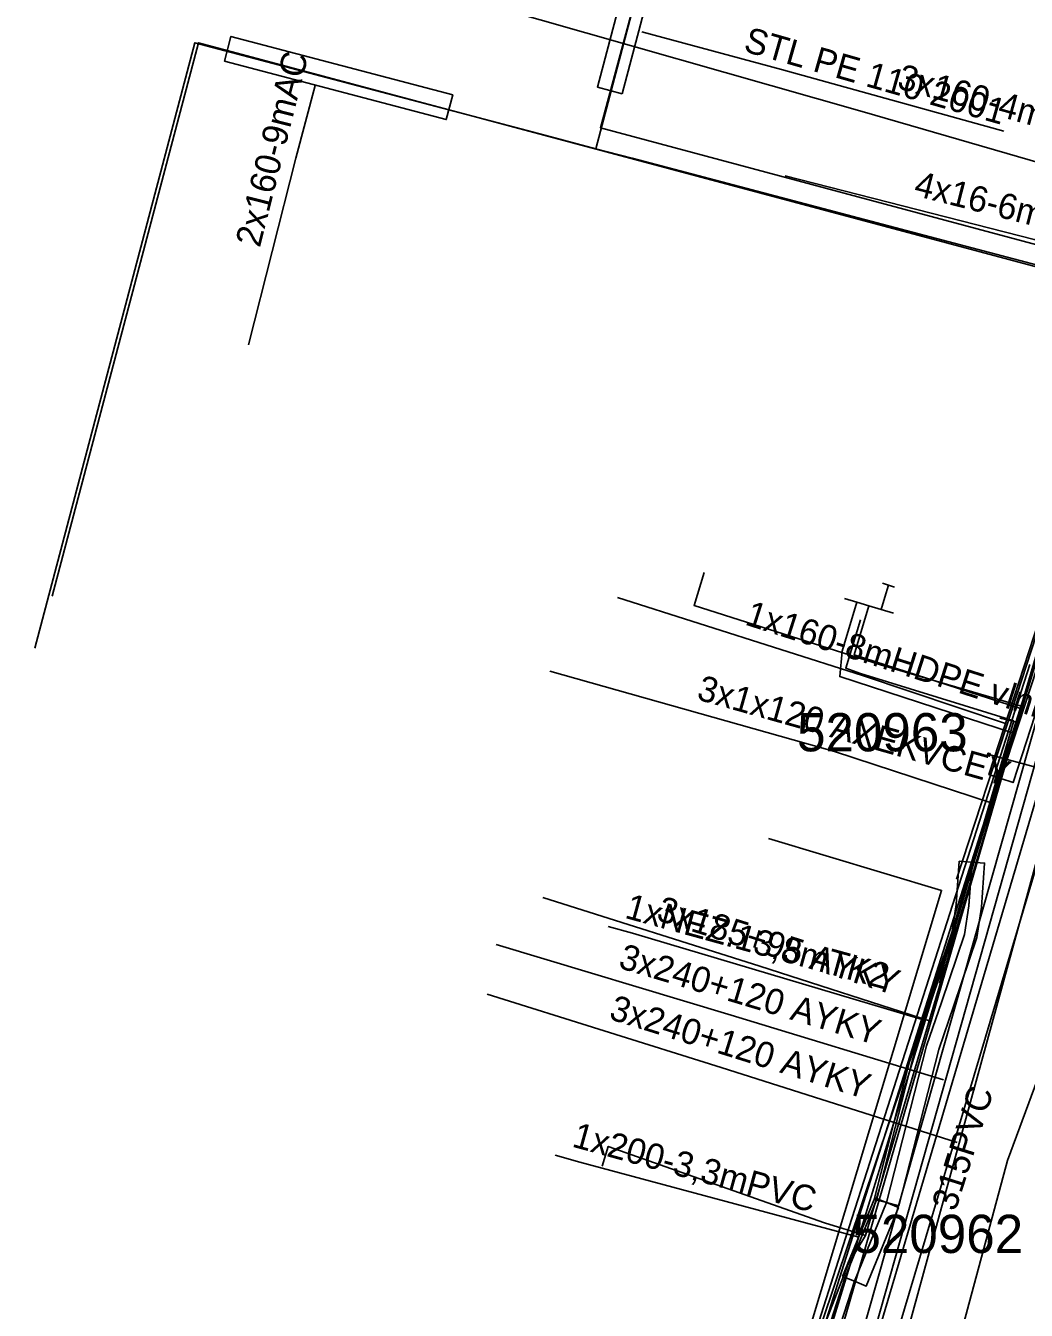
# Model space of a CAD drawing. Extents: x -746464 to -745690, y -1051581 to -1049993.
# Drawn here: x -746121.4 to -746082.1, y -1050636.5 to -1050586.2 of the extents above; entities that cross this region are included whole.
import ezdxf

# ---------------------------------------------------------------- set-up
doc = ezdxf.new("R2010")
doc.units = 0
for name, color, linetype in [('04_CETIN_neprovozovane', 7, 'Continuous'), ('04_CETIN_sdelovaci_podzem', 7, 'Continuous'), ('37_TVNET_sdelovaci_televizni kabely', 7, 'Continuous'), ('45_Eltodo_napajeci_kabel_NN', 7, 'Continuous'), ('45_Eltodo_popisy', 7, 'Continuous'), ('45_Eltodo_vedeni_NN_zemni', 7, 'Continuous'), ('48_Prazs_plynarenska_STL', 7, 'Continuous'), ('48_Prazs_plynarenska_STL_popisy', 7, 'Continuous'), ('51_PVaK_kanal_jednotna_overena poloha_rad', 7, 'Continuous'), ('51_PVaK_kanal_popisy', 7, 'Continuous'), ('51_PVaK_vodovod_chranicky_objekty', 7, 'Continuous'), ('51_PVaK_vodovod_NEPROVOZUJE PVK_neoverene poloha', 7, 'Continuous'), ('51_PVaK_vodovod_NEPROVOZUJE PVK_overena poloha', 7, 'Continuous'), ('55_PREdi_chranicky', 7, 'Continuous'), ('55_PREdi_NN', 7, 'Continuous'), ('55_PREdi_NN_popisy', 7, 'Continuous'), ('55_PREdi_NN_pripojovaci_misto', 7, 'Continuous'), ('55_PREdi_stavby_popisy', 7, 'Continuous'), ('55_PREdi_VN', 7, 'Continuous'), ('55_PREdi_VN_popisy', 7, 'Continuous'), ('55_PREdi_ZRUSENE_elektro', 7, 'Continuous')]:
    doc.layers.add(name, color=color, linetype=linetype)

msp = doc.modelspace()

# ---------------------------------------------------------------- linework, layer by layer
at = {"layer": '04_CETIN_neprovozovane'}
msp.add_lwpolyline([(-746122.86, -1050802.08), (-746120.21, -1050779.57), (-746117.76, -1050758.96), (-746115.41, -1050737.5), (-746111.78, -1050719.1), (-746081.26, -1050611.75), (-746077.75, -1050600.04)], dxfattribs=at)
at = {"layer": '04_CETIN_sdelovaci_podzem'}
for points in [[(-746082.27, -1050612.86), (-746078.05, -1050599.01), (-746075.69, -1050591.97), (-746075.48, -1050591.71), (-746070.02, -1050593.33), (-746051.24, -1050597.4), (-746047.9, -1050598.52), (-746031.33, -1050602.62)], [(-746082.27, -1050612.86), (-746087.85, -1050611.23), (-746095.16, -1050608.9), (-746094.76, -1050607.61)], [(-746088.43, -1050633.62), (-746082.27, -1050612.86)], [(-746088.43, -1050633.62), (-746090.04, -1050633.12), (-746098.53, -1050630.12), (-746098.76, -1050630.89)], [(-746096.68, -1050660.58), (-746091.55, -1050641.95), (-746091.32, -1050640.43), (-746089.12, -1050634.74), (-746088.43, -1050633.62)]]:
    msp.add_lwpolyline(points, dxfattribs=at)
at = {"layer": '37_TVNET_sdelovaci_televizni kabely'}
for points in [[(-745984.595, -1050626.363), (-746079.15, -1050602.616), (-746117.902, -1050728.62), (-746140.499, -1050964.785), (-746150.343, -1051014.385), (-746134.374, -1051025.766), (-746053.56, -1051028.358)], [(-746094.89, -1050651.467), (-746085.452, -1050620.079), (-746092.235, -1050618.04)]]:
    msp.add_lwpolyline(points, dxfattribs=at)
at = {"layer": '45_Eltodo_napajeci_kabel_NN'}
msp.add_lwpolyline([(-746120.222, -1050780.456), (-746117.893, -1050761.331), (-746115.771, -1050739.469), (-746111.954, -1050718.14), (-746112.159, -1050718.76), (-746102.169, -1050679.37), (-746100.421, -1050672.083), (-746096.865, -1050659.485), (-746093.587, -1050648.313), (-746077.373, -1050597.206), (-746063.594, -1050600.606), (-746044.898, -1050606.017), (-746045.886, -1050609.461)], dxfattribs=at)
at = {"layer": '45_Eltodo_vedeni_NN_zemni'}
for points in [[(-746089.311, -1050634), (-746081.984, -1050611.22)], [(-746095.596, -1050653.737), (-746089.311, -1050634)]]:
    msp.add_lwpolyline(points, dxfattribs=at)
at = {"layer": '48_Prazs_plynarenska_STL'}
for points in [[(-746067.651, -1050600.753), (-746067.89, -1050600.52), (-746068.67, -1050599.06), (-746070.64, -1050594.84), (-746072.09, -1050594.3), (-746088.57, -1050589.53), (-746102.99, -1050585.42), (-746102.02, -1050582.15), (-746111.53, -1050579.68), (-746118.4, -1050577.73)], [(-746115.164, -1050775.276), (-746114.581, -1050769.606), (-746114.401, -1050767.848), (-746113.67, -1050760.737), (-746113.57, -1050759.76), (-746112.697, -1050753.167), (-746110.88, -1050739.44), (-746109.5, -1050728.87), (-746105.616, -1050714.089), (-746102.18, -1050701.01), (-746092.81, -1050669.78), (-746086.791, -1050645.246), (-746082.87, -1050630.67), (-746075.19, -1050609.92), (-746073.343, -1050606.911), (-746072.119, -1050604.92)]]:
    msp.add_lwpolyline(points, dxfattribs=at)
at = {"layer": '51_PVaK_kanal_jednotna_overena poloha_rad'}
msp.add_lwpolyline([(-746078.89, -1050609.61), (-746090.081, -1050647.148), (-746091.51, -1050651.94)], dxfattribs=at)
at = {"layer": '51_PVaK_vodovod_chranicky_objekty'}
for p, q in [((-746083.662, -1050614.785), (-746083.538, -1050614.718)), ((-746083.662, -1050614.785), (-746083.656, -1050614.766)), ((-746083.662, -1050614.785), (-746083.643, -1050614.791)), ((-746083.633, -1050614.69), (-746083.639, -1050614.709)), ((-746083.633, -1050614.69), (-746083.566, -1050614.814)), ((-746083.633, -1050614.69), (-746083.614, -1050614.695)), ((-746083.566, -1050614.814), (-746083.585, -1050614.808)), ((-746083.566, -1050614.814), (-746083.56, -1050614.795)), ((-746083.538, -1050614.718), (-746083.557, -1050614.712)), ((-746083.538, -1050614.718), (-746083.543, -1050614.737))]:
    msp.add_line(p, q, dxfattribs=at)
msp.add_lwpolyline([(-746083.552, -1050614.766), (-746083.55, -1050614.761), (-746083.55, -1050614.756), (-746083.549, -1050614.751), (-746083.55, -1050614.746), (-746083.551, -1050614.74), (-746083.553, -1050614.735), (-746083.555, -1050614.731), (-746083.558, -1050614.726), (-746083.561, -1050614.722), (-746083.564, -1050614.718), (-746083.567, -1050614.713), (-746083.572, -1050614.71), (-746083.576, -1050614.708), (-746083.581, -1050614.705), (-746083.585, -1050614.704), (-746083.59, -1050614.702), (-746083.595, -1050614.702), (-746083.6, -1050614.701), (-746083.606, -1050614.702), (-746083.611, -1050614.703), (-746083.616, -1050614.705), (-746083.621, -1050614.707), (-746083.626, -1050614.71), (-746083.63, -1050614.713), (-746083.634, -1050614.715), (-746083.638, -1050614.719), (-746083.641, -1050614.724), (-746083.644, -1050614.728), (-746083.646, -1050614.733), (-746083.648, -1050614.737), (-746083.649, -1050614.742), (-746083.65, -1050614.747), (-746083.65, -1050614.752), (-746083.65, -1050614.758), (-746083.648, -1050614.763), (-746083.646, -1050614.768), (-746083.645, -1050614.773), (-746083.642, -1050614.778), (-746083.639, -1050614.782), (-746083.636, -1050614.786), (-746083.632, -1050614.79), (-746083.628, -1050614.793), (-746083.623, -1050614.796), (-746083.619, -1050614.798), (-746083.614, -1050614.8), (-746083.609, -1050614.801), (-746083.604, -1050614.802), (-746083.599, -1050614.802), (-746083.594, -1050614.802), (-746083.588, -1050614.8), (-746083.583, -1050614.798), (-746083.579, -1050614.797), (-746083.574, -1050614.794), (-746083.57, -1050614.791), (-746083.566, -1050614.788), (-746083.561, -1050614.784), (-746083.558, -1050614.78), (-746083.556, -1050614.775), (-746083.553, -1050614.771), (-746083.552, -1050614.766)], dxfattribs=at)
at = {"layer": '51_PVaK_vodovod_NEPROVOZUJE PVK_neoverene poloha'}
msp.add_lwpolyline([(-746081.419, -1050615.368), (-746089.682, -1050643.328), (-746097.066, -1050667.122), (-746097.128, -1050667.322), (-746108.564, -1050709.28), (-746112.17, -1050723.67)], dxfattribs=at)
at = {"layer": '51_PVaK_vodovod_NEPROVOZUJE PVK_overena poloha'}
msp.add_line((-746081.71, -1050615.26), (-746083.601, -1050614.752), dxfattribs=at)
at = {"layer": '55_PREdi_chranicky'}
for points in [[(-746097.986, -1050588.826), (-746098.952, -1050588.57), (-746097.931, -1050584.702), (-746096.965, -1050584.958), (-746097.986, -1050588.826)], [(-746113.584, -1050587.546), (-746113.328, -1050586.579), (-746104.626, -1050588.876), (-746104.882, -1050589.843), (-746113.584, -1050587.546)], [(-746081.006, -1050607.579), (-746080.53, -1050607.732), (-746080.055, -1050607.887), (-746082.645, -1050615.847), (-746083.12, -1050615.692), (-746083.595, -1050615.537), (-746081.048, -1050607.71), (-746081.006, -1050607.579)], [(-746084.26, -1050618.97), (-746083.761, -1050619.005), (-746083.883, -1050620.735), (-746084.062, -1050621.929), (-746084.967, -1050624.592), (-746085.561, -1050626.314), (-746087.126, -1050632.444), (-746087.61, -1050632.32), (-746088.094, -1050632.196), (-746086.519, -1050626.026), (-746085.913, -1050624.268), (-746085.038, -1050621.691), (-746084.877, -1050620.625), (-746084.759, -1050618.935), (-746084.26, -1050618.97)], [(-746087.61, -1050632.32), (-746087.147, -1050632.509), (-746088.407, -1050635.599), (-746088.87, -1050635.41), (-746089.333, -1050635.221), (-746088.073, -1050632.131), (-746087.61, -1050632.32)]]:
    msp.add_lwpolyline(points, close=True, dxfattribs=at)
at = {"layer": '55_PREdi_NN'}
for points in [[(-746079.95, -1050598.831), (-746079.03, -1050598.044), (-746080.962, -1050608.181), (-746082.356, -1050612.938), (-746088.878, -1050610.836), (-746088.301, -1050608.916)], [(-746082.48, -1050613.48), (-746081.94, -1050611.67), (-746081.18, -1050609.23), (-746080.71, -1050607.79), (-746080.1, -1050605.7)], [(-746079.707, -1050608.094), (-746081.337, -1050613.521), (-746088.598, -1050639.168), (-746100.883, -1050680.307), (-746109.804, -1050710.935), (-746113.542, -1050724.97), (-746114.797, -1050736.143), (-746116.957, -1050755.942), (-746121.273, -1050791.507), (-746121.329, -1050792.488), (-746122.44, -1050801.822), (-746124.772, -1050826.479), (-746132.514, -1050898.319), (-746135.263, -1050933.408), (-746137.115, -1050954.341), (-746141.612, -1050953.806)], [(-746078.666, -1050608.367), (-746080.547, -1050614.642), (-746087.42, -1050639.673), (-746099.733, -1050680.532), (-746108.682, -1050711.888), (-746112.327, -1050725.235), (-746113.87, -1050737.785), (-746116.087, -1050756.251), (-746119.869, -1050789.369)], [(-746087.822, -1050609.06), (-746087.678, -1050608.581)], [(-746088.779, -1050608.772), (-746089.356, -1050610.692), (-746089.447, -1050611.687), (-746082.596, -1050613.928), (-746089.776, -1050638.719), (-746091.84, -1050645.78), (-746093.834, -1050645.197)], [(-746089.258, -1050608.628), (-746088.779, -1050608.772), (-746088.301, -1050608.916), (-746087.822, -1050609.06), (-746087.343, -1050609.204)], [(-746088.627, -1050609.459), (-746089.21, -1050611.354), (-746088.634, -1050611.567), (-746082.618, -1050613.431)], [(-746082.618, -1050613.431), (-746085.355, -1050622.762), (-746096.575, -1050656.136), (-746097.2, -1050657.202)], [(-746085.53, -1050623.72), (-746085.33, -1050622.9), (-746084.62, -1050620.48), (-746083.79, -1050617.64), (-746082.48, -1050613.48)], [(-746082.48, -1050613.48), (-746083.17, -1050613.32)]]:
    msp.add_lwpolyline(points, dxfattribs=at)
at = {"layer": '55_PREdi_NN_popisy'}
for points in [[(-746101.098, -1050620.36), (-746092.577, -1050623.053), (-746085.848, -1050625.216)], [(-746102.923, -1050622.201), (-746093.707, -1050624.968), (-746085.373, -1050627.506)], [(-746103.283, -1050624.151), (-746094.099, -1050627.025), (-746084.835, -1050629.961)]]:
    msp.add_lwpolyline(points, dxfattribs=at)
at = {"layer": '55_PREdi_NN_pripojovaci_misto'}
for p, q in [((-746087.293, -1050608.176), (-746087.771, -1050608.03)), ((-746087.678, -1050608.581), (-746087.532, -1050608.103))]:
    msp.add_line(p, q, dxfattribs=at)
at = {"layer": '55_PREdi_stavby_popisy'}
for points in [[(-746097.209, -1050586.401), (-746091.737, -1050587.879), (-746083.006, -1050590.294)], [(-746112.635, -1050598.672), (-746110.787, -1050591.353), (-746110.031, -1050588.501)], [(-746091.592, -1050592.045), (-746081.819, -1050594.539), (-746077.9, -1050595.66)], [(-746098.161, -1050608.584), (-746088.553, -1050611.651), (-746082.944, -1050613.525)], [(-746098.534, -1050621.496), (-746097.57, -1050621.761), (-746086.216, -1050625.147)], [(-746100.606, -1050630.469), (-746099.641, -1050630.734), (-746088.703, -1050633.676)]]:
    msp.add_lwpolyline(points, dxfattribs=at)
at = {"layer": '55_PREdi_VN'}
for points in [[(-746044.36, -1050599.18), (-746052.36, -1050597.16), (-746059.62, -1050595.28), (-746066.87, -1050593.65), (-746073.13, -1050591.93), (-746074.13, -1050591.83), (-746075.65, -1050591.64), (-746075.873, -1050591.666), (-746076.06, -1050591.78), (-746077.89, -1050597.412), (-746078.07, -1050598.442), (-746078.47, -1050600.902), (-746079.19, -1050603.782), (-746080.53, -1050607.732), (-746083.12, -1050615.692), (-746084.269, -1050619.107), (-746084.38, -1050620.68)], [(-746084.26, -1050618.97), (-746083.937, -1050618.117), (-746083.12, -1050615.692), (-746080.53, -1050607.732), (-746079.19, -1050603.782), (-746078.47, -1050600.902), (-746078.264, -1050599.637)], [(-746084.26, -1050618.97), (-746084.38, -1050620.68), (-746084.55, -1050621.81), (-746085.44, -1050624.43), (-746086.04, -1050626.17), (-746087.61, -1050632.32), (-746088.87, -1050635.41), (-746089.4, -1050637.07), (-746091.27, -1050643.25), (-746092.6, -1050647.18), (-746094.15, -1050652.25), (-746096.46, -1050659.67), (-746099.15, -1050668.69), (-746101.35, -1050675.37), (-746102.87, -1050681.19)], [(-746102.87, -1050681.19), (-746101.35, -1050675.37), (-746099.15, -1050668.69), (-746096.46, -1050659.67), (-746094.15, -1050652.25), (-746092.6, -1050647.18), (-746091.27, -1050643.25), (-746089.4, -1050637.07), (-746088.87, -1050635.41), (-746087.61, -1050632.32), (-746086.04, -1050626.17), (-746085.44, -1050624.43), (-746084.55, -1050621.81), (-746084.38, -1050620.68)], [(-746084.82, -1050620.926), (-746084.94, -1050621.715)]]:
    msp.add_lwpolyline(points, dxfattribs=at)
at = {"layer": '55_PREdi_VN_popisy'}
msp.add_lwpolyline([(-746100.816, -1050611.483), (-746089.652, -1050614.632), (-746083.468, -1050616.657)], dxfattribs=at)
at = {"layer": '55_PREdi_ZRUSENE_elektro'}
for points in [[(-746060.167, -1050603.737), (-746078.215, -1050598.705), (-746079.908, -1050595.241), (-746098.832, -1050590.16), (-746097.012, -1050583.401), (-746104.273, -1050581.485), (-746120.426, -1050564.496), (-746116.761, -1050554.202), (-746137.482, -1050546.692)], [(-746099.013, -1050590.982), (-746097.012, -1050583.401), (-746104.273, -1050581.485), (-746120.426, -1050564.496), (-746116.761, -1050554.202), (-746136.734, -1050547.091)], [(-746099.013, -1050590.982), (-746101.021, -1050590.452), (-746114.752, -1050586.828), (-746121.02, -1050610.579)], [(-746060.503, -1050605.263), (-746075.767, -1050601.143), (-746078.752, -1050599.976), (-746080.372, -1050595.989), (-746114.604, -1050586.828), (-746120.348, -1050608.539)], [(-746099.013, -1050590.982), (-746097.595, -1050591.356), (-746080.048, -1050595.987), (-746078.456, -1050599.673)], [(-746081.175, -1050608.351), (-746082.676, -1050612.962), (-746084.87, -1050619.637)], [(-746103.257, -1050681.088), (-746101.734, -1050675.257), (-746099.532, -1050668.57), (-746096.843, -1050659.553), (-746094.532, -1050652.132), (-746092.981, -1050647.057), (-746091.651, -1050643.128), (-746089.782, -1050636.951), (-746089.246, -1050635.273), (-746087.991, -1050632.194), (-746086.424, -1050626.055), (-746085.818, -1050624.3), (-746084.94, -1050621.715)]]:
    msp.add_lwpolyline(points, dxfattribs=at)

# ---------------------------------------------------------------- texts
at = {"layer": '45_Eltodo_popisy'}
for s, p in [('520963', (-746091.12, -1050614.622)), ('520962', (-746088.946, -1050634.3))]:
    msp.add_text(s, height=1.5, dxfattribs=at).set_placement(p)
at = {"layer": '48_Prazs_plynarenska_STL_popisy'}
msp.add_text('STL PE 110 2001', height=1, rotation=344.0913, dxfattribs=at).set_placement((-746093.262, -1050587.153))
at = {"layer": '51_PVaK_kanal_popisy'}
msp.add_text('315PVC', height=1, rotation=72.3993, dxfattribs=at).set_placement((-746084.905, -1050632.701))
at = {"layer": '55_PREdi_NN_popisy'}
for s, rotation, p in [('3x185+95 AYKY', 342.4606, (-746096.686, -1050621.23)), ('3x240+120 AYKY', 343.2888, (-746098.171, -1050623.105)), ('3x240+120 AYKY', 342.6209, (-746098.542, -1050625.111))]:
    msp.add_text(s, height=1, rotation=rotation, dxfattribs=at).set_placement(p)
at = {"layer": '55_PREdi_stavby_popisy'}
for s, rotation, p in [('2x160-9mAC', 75.8248, (-746112.196, -1050594.89)), ('3x160-4mBet. r.', 344.5389, (-746087.238, -1050588.604)), ('4x16-6mPE', 345.6855, (-746086.581, -1050592.808)), ('1x160-8mHDPE vlnitá', 342.2946, (-746093.205, -1050609.641)), ('1xNEZ.13,8mTK2', 344.6287, (-746097.919, -1050621.147)), ('1x200-3,3mPVC', 344.6296, (-746099.991, -1050630.119))]:
    msp.add_text(s, height=1, rotation=rotation, dxfattribs=at).set_placement(p)
at = {"layer": '55_PREdi_VN_popisy'}
msp.add_text('3x1x120 AXEKVCEY', height=1, rotation=344.2457, dxfattribs=at).set_placement((-746095.098, -1050612.576))

doc.saveas('drawing.dxf')
